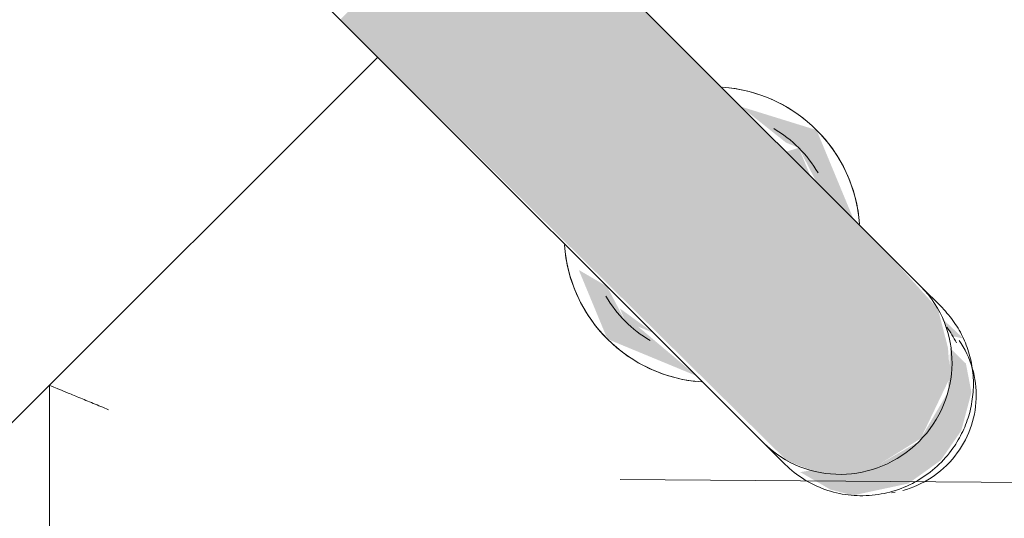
# Model space of a CAD drawing. Header units: millimetres. Extents: x 5980700 to 6194397, y -12939 to 2351883.
# Tile 358 of 587: x 6092158 to 6092291, y -2059 to -1991. Entities that reach past the tile are written whole.
import ezdxf

# ---------------------------------------------------------------- set-up
doc = ezdxf.new("R2010")
doc.units = ezdxf.units.MM
for name, color, linetype, lineweight in [('A-DETL-THIN', 151, 'Continuous', 9), ('A-FLOR-PATT', 8, 'Continuous', 18), ('P-SANR-FIXT', 6, 'Continuous', 9)]:
    doc.layers.add(name, color=color, linetype=linetype, lineweight=lineweight)

# ---------------------------------------------------------------- blocks, each defined once
blk = doc.blocks.new('Blks_Banh_Lavatório de Canto com Barras - Único-3074266-PLANTA DE CAIMENTO DE PISOS - 1 PAV_')
at = {"layer": 'P-SANR-FIXT', "lineweight": 5}
for points in [[(-12.99038105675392, -187.2606423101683), (-7.499999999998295, -192.6310453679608), (0.4442109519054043, -194.4803243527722), (9.105508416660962, -191.4260164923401), (11.72179117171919, -188.4100018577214), (14.48888739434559, -183.7219837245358), (15.00000000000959, -173.5340546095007), (15.00000000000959, -98.86367144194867), (-14.99999999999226, -98.86367144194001), (-14.48888739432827, -183.7219837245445), (-13.07850575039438, -187.0525396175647)], [(-14.99999999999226, -167.0710678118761), (-15.87704741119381, -156.7349117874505), (-16.59567140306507, -154.9999999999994), (-14.99999999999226, -149.9245353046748), (-16.12574660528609, -145.6467249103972), (-19.99999999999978, -154.9999999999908), (-16.28626279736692, -163.9657547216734)], [(15.00000000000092, -167.0710678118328), (19.99999999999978, -154.9999999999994), (15.00000000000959, -145.5051025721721), (15.87704741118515, -153.2650882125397), (16.5956714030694, -154.9999999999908), (15.00000000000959, -159.9999999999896), (15.00000000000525, -164.494897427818)], [(-14.99999999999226, -158.8522915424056), (-15.87704741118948, -153.265088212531), (-16.59567140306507, -154.9999999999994), (-15.79889632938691, -156.9235851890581)], [(15.00000000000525, -158.8522915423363), (16.5956714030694, -154.9999999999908), (15.00000000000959, -154.1421356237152), (15.00000000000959, -158.7576149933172)]]:
    blk.add_hatch(color=71, dxfattribs=at).paths.add_polyline_path(points)
h = blk.add_hatch(color=71, dxfattribs=at)
h.paths.add_polyline_path([(-11.49323603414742, -193.4350484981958), (-5.053837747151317, -197.6068227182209), (0.2738310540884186, -198.4847021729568), (5.051428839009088, -197.607458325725), (9.70385426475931, -194.9125798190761), (11.93039672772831, -191.6231523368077), (11.92742782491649, -188.6156385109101), (7.499999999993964, -192.6310453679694), (1.299440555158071e-11, -194.5967493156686), (-7.613656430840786, -192.545739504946), (-13.07850575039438, -187.0525396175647), (-14.30677622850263, -186.1719935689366), (-13.07283124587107, -190.7497707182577), (-12.39950810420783, -191.8944055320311)])
h.paths.add_polyline_path([(14.09544450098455, -189.0116685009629), (13.96622181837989, -184.9562361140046), (13.24378538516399, -187.6621736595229)])
at = {"layer": 'P-SANR-FIXT', "color": 133, "lineweight": 5}
for p, q in [((-14.99999999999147, -98.86367144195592), (-14.99999999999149, -82.76560727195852)), ((-14.99999999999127, -179.9245353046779), (-14.99999999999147, -98.86367144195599)), ((15.00000000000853, -98.86367144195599), (15.00000000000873, -179.9245353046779)), ((-176.7766952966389, -205.060966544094), (-77.78174593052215, -106.0660171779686)), ((-86.06601717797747, -106.0660171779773), (-14.99999999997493, -106.0660171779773)), ((-14.99999999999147, -179.8625459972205), (-14.99999999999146, -183.9916272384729)), ((-14.99999999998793, -179.924535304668), (-14.99999999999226, -183.9916272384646)), ((15.00000000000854, -183.9916272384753), (15.00000000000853, -179.8625459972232)), ((15.00000000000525, -183.9916272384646), (15.00000000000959, -179.924535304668)), ((-7.576878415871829, -196.8755657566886), (-7.149113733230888, -197.1811507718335))]:
    blk.add_line(p, q, dxfattribs=at)
at = {"layer": 'P-SANR-FIXT', "color": 133, "lineweight": 5, "flags": 128}
for points in [[(0.4376015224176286, -199.5213486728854), (0.9663208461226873, -199.5110039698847), (1.494202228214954, -199.479985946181), (2.02040896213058, -199.428342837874), (2.544106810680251, -199.3561549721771), (3.064465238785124, -199.2635346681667), (3.580658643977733, -199.1506260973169), (4.091867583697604, -199.0176051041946), (4.597279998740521, -198.8646789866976), (5.096092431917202, -198.6920862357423), (5.587511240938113, -198.5000962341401), (6.070753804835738, -198.2890089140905), (6.545049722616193, -198.0591543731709), (7.009642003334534, -197.8108924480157), (7.463788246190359, -197.544612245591), (7.906761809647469, -197.2607316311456), (8.337852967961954, -196.959696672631), (8.756370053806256, -196.6419810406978), (9.161640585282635, -196.3080853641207), (9.553012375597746, -195.9585365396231), (9.929854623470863, -195.5938869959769), (10.29155898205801, -195.2147139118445), (10.63754060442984, -194.8216183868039), (10.96723916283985, -194.4152245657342), (11.28011983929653, -193.9961787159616), (11.57567428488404, -193.5651482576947), (11.85342154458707, -193.1228207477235), (12.1129089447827, -192.6699028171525), (12.35371294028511, -192.2071190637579), (12.57543991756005, -191.735210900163), (12.77772695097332, -191.2549353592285), (12.96024250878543, -190.767063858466), (13.12268710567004, -190.2723809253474), (13.26479389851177, -189.7716828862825), (13.38632922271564, -189.2657765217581), (13.48709306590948, -188.7554776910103)], [(-6.258076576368, -197.7407796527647), (-5.796231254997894, -197.9939444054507), (-5.324480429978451, -198.2288039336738), (-4.84357727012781, -198.444990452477), (-4.354288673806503, -198.6421657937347), (-3.857394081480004, -198.8200218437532), (-3.353684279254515, -198.9782809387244), (-2.843960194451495, -199.1166962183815), (-2.329031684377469, -199.2350519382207), (-1.809716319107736, -199.3331637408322), (-1.286838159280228, -199.4108788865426), (-0.7612265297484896, -199.4680764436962), (-0.2337147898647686, -199.5046674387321), (0.294860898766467, -199.5205949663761), (0.4376015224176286, -199.5213486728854)]]:
    blk.add_lwpolyline(points, dxfattribs=at)
at = {"layer": 'P-SANR-FIXT', "color": 133, "lineweight": 5}
for centre, radius, start, end in [((-2.19957385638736e-13, -155), 20.00000000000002, 139.0486021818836, 220.9513978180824), ((-2.19957385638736e-13, -155), 20.00000000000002, 319.0486021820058, 40.95139781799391), ((-5.414335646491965e-13, -155.0000000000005), 19.99999999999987, 141.5900974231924, 218.4099025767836), ((-5.414335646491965e-13, -155.0000000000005), 19.99999999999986, 321.590097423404, 38.4099025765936), ((-5.414335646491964e-13, -155.0000000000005), 16.59567140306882, 165.2275737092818, 194.7724262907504), ((-5.414335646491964e-13, -155.0000000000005), 16.59567140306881, 345.2275737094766, 14.77242629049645)]:
    blk.add_arc(centre, radius, start, end, dxfattribs=at)
for centre, major_axis, ratio, start_param, end_param in [((8.72615735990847e-12, -179.9245353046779), (-15, 4.505588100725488e-13), 0.9781476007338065, 3.241851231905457e-14, 3.141592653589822), ((0.4376015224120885, -184.670420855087), (13.24280503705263, 0), 0.9781476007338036, 5.964443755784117, 6.155338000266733)]:
    blk.add_ellipse(centre, major_axis=major_axis, ratio=ratio, start_param=start_param, end_param=end_param, dxfattribs=at)
for points, knots in [([(-74.4680374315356, -114.0660171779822), (-74.75265274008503, -113.3633251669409), (-75.33777200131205, -111.9738902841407), (-76.00875257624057, -110.3449693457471), (-76.49136600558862, -109.1823286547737), (-76.92666343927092, -108.129713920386), (-77.37094674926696, -107.0583753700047), (-77.70516526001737, -106.249400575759), (-77.78265276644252, -106.0669240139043), (-77.78174593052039, -106.0660171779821)], [0, 0, 0, 0, 0.1666666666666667, 0.3333333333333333, 0.4166666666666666, 0.5, 0.6666666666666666, 0.8333333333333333, 1, 1, 1, 1]), ([(15.00000000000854, -183.9916272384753), (14.99107126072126, -184.8772925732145), (14.82909065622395, -186.6034529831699), (14.1743839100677, -189.0235401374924), (13.04604070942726, -191.3723974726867), (11.55092641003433, -193.4905772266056), (9.683790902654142, -195.3058826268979), (7.54232874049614, -196.7985807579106), (5.151161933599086, -197.8793502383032), (2.408008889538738, -198.6201488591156), (-0.6790409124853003, -198.8023142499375), (-3.885048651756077, -198.3256023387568), (-6.496437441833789, -197.3253933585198), (-8.33510841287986, -196.2524130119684), (-9.659592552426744, -195.2708371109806), (-10.87170034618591, -194.158324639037), (-12.26400920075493, -192.5663855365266), (-14.29504759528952, -189.2697975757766), (-14.97704675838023, -186.206119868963), (-14.99999999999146, -183.9916272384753)], [0, 0, 0, 0, 0.05555555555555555, 0.1111111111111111, 0.1666666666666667, 0.2222222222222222, 0.2777777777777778, 0.3333333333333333, 0.3888888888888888, 0.4444444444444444, 0.5138888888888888, 0.5833333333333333, 0.6527777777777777, 0.6875, 0.7222222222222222, 0.7569444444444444, 0.7916666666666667, 0.8611111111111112, 1, 1, 1, 1])]:
    blk.add_open_spline(points, degree=3, knots=knots, dxfattribs=at)
blk = doc.blocks.new('BE-PMSa-MOD-ARQ-CONEXAODOFUTURO-EX-000-R_rvt-2-PLANTA DE CAIMENTO DE PISOS - 1 PAV_')
at = {"layer": 'A-FLOR-PATT', "lineweight": 5}
h = blk.add_hatch(dxfattribs=at)
h.set_pattern_fill('FP_143', color=71, style=0, pattern_type=2)
h.set_pattern_definition([(0, (976.385, -2803.341), (0, 450), []), (90, (976.385, -2803.341), (-450, 2.755455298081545e-14), [])])
h.paths.add_polyline_path([(-122.4555485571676, -1922.841005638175), (-119.9511972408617, -1916.078685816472), (-119.074944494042, -1916.232587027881), (-121.9260761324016, -1921.805990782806)])
h.paths.add_polyline_path([(169.9686422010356, -1919.844140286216), (170.0109212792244, -1916.085458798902), (171.9524321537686, -1917.255149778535), (171.8060408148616, -1919.338665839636), (171.132760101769, -1919.52388759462)])
h.paths.add_polyline_path([(-115.3143315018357, -2201.855725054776), (-115.3143315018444, -2205.585247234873), (-116.9901982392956, -2205.303342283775), (-116.5820929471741, -2202.277421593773)])
h.paths.add_polyline_path([(141.3851269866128, -3730.841005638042), (1876.385126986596, -3730.841005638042), (1876.385126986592, -1998.841794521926), (1828.38333741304, -1998.841794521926), (1828.38333741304, -1920.841005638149), (1776.385126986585, -1920.841005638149), (1776.385126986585, -1905.84100563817), (1756.385126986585, -1905.84100563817), (1756.385126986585, -1903.341005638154), (896.3851269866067, -1903.341005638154), (896.3851269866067, -1905.841005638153), (876.3851269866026, -1905.841005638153), (876.3440873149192, -1920.841005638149), (806.3851269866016, -1920.841005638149), (806.3851269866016, -1905.841005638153), (-123.6148730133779, -1905.841005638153), (-122.4555485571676, -1922.841005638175), (-121.9185837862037, -1922.841005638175), (-116.498045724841, -1912.415306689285), (-105.2636972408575, -1910.84100563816), (161.9662921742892, -1911.51087861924), (161.9662921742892, -1915.841005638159), (166.4401801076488, -1916.897609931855), (169.9686422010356, -1919.844140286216), (171.8060408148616, -1924.057933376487), (171.9524321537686, -1926.367321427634), (176.7753674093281, -1926.621512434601), (173.2447337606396, -1957.232602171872), (166.9593086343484, -1987.956459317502), (156.0868539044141, -2020.586718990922), (146.4815877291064, -2042.638362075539), (138.4961372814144, -2057.121622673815), (120.4661618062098, -2086.11015018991), (97.41502940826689, -2114.110825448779), (85.9578032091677, -2126.040719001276), (47.30147087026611, -2158.066286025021), (10.36002421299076, -2179.295976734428), (-8.154664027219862, -2187.773417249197), (-39.54952745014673, -2198.494072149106), (-61.66938411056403, -2204.19553800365), (-106.8852804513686, -2209.74107354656), (-107.6386972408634, -2205.398772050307), (-111.635679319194, -2204.61246298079), (-115.3143315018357, -2201.855725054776), (-117.3709620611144, -2197.744477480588), (-117.6386972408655, -2195.445995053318), (-122.6386972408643, -2195.445995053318), (-123.6148730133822, -3358.341005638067), (141.3851269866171, -3358.341005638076), (141.3851269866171, -3661.648389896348)])
h.paths.add_polyline_path([(1302.110458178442, -3720.199074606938), (1053.725195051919, -3719.540997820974), (1048.241718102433, -3717.270227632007), (1046.172357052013, -3712.790236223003), (1045.313960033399, -3710.199315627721), (1046.436367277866, -3583.925635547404), (1048.894447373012, -3579.84807591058), (1050.551995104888, -3577.50474081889), (1051.04057254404, -3576.32515022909), (1052.837909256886, -3574.52777019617), (1056.628456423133, -3572.145966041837), (1059.844544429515, -3571.47873038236), (1060.85397303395, -3570.667369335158), (1076.226421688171, -3569.678910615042), (1056.428800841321, -3516.439177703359), (1044.867465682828, -3472.73436356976), (1036.11651227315, -3423.104908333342), (1032.119930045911, -3368.021308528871), (1032.339914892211, -3327.704252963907), (1038.530040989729, -3268.615758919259), (1043.998340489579, -3238.797348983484), (1056.066562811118, -3192.606873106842), (1071.720450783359, -3157.063492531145), (1082.206676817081, -3140.692369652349), (1089.945959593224, -3130.542096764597), (1104.948473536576, -3114.721891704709), (1122.693262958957, -3100.179389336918), (1142.293316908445, -3087.811936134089), (1162.297337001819, -3078.173767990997), (1185.556694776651, -3070.820607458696), (1210.700894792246, -3066.609142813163), (1234.89883378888, -3065.838842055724), (1251.755414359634, -3066.905734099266), (1280.353326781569, -3073.201747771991), (1301.576869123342, -3080.949696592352), (1322.831647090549, -3091.946699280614), (1340.351340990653, -3103.809814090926), (1360.294984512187, -3122.191259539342), (1375.719287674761, -3140.908276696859), (1386.04980318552, -3157.0634925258), (1391.638824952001, -3167.775454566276), (1403.147014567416, -3197.401616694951), (1414.519626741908, -3241.963985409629), (1422.472076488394, -3292.031159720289), (1425.308464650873, -3326.766487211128), (1425.553241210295, -3377.369869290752), (1420.445588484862, -3430.668592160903), (1412.575980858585, -3474.203227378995), (1396.369931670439, -3531.261352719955), (1386.526816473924, -3557.896402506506), (1382.327829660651, -3570.166125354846), (1396.384457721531, -3570.847659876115), (1400.208316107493, -3572.772683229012), (1401.416284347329, -3573.826209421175), (1408.281429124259, -3581.403278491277), (1410.523500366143, -3585.023538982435), (1410.868582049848, -3589.345329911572), (1411.209187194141, -3590.167623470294), (1410.336471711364, -3712.858528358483), (1408.277747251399, -3717.271316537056), (1406.202866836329, -3718.859865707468), (1401.206083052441, -3720.199074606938), (1375.719287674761, -3720.199074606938)])
h.paths.add_polyline_path([(1079.15411982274, -3570.166125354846), (1068.284670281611, -3546.30065803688), (1077.104877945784, -3568.241702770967), (1078.736103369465, -3570.166125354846)])
h.paths.add_polyline_path([(1379.04726552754, -3570.166125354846), (1379.807991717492, -3570.166125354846), (1389.29782117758, -3546.788085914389), (1384.292888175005, -3557.896402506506), (1379.596512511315, -3568.881414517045)])
h.paths.add_polyline_path([(1395.687982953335, -3528.74037481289), (1403.983959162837, -3502.160082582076), (1398.625431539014, -3518.392119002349), (1395.840716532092, -3528.202313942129)])
h.paths.add_polyline_path([(1058.806070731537, -3519.43450452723), (1042.676136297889, -3454.663551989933), (1048.517228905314, -3481.944693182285), (1058.36594183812, -3518.187002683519)])
h.paths.add_polyline_path([(1412.575965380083, -3469.246171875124), (1421.592565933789, -3410.119722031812), (1419.279146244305, -3424.640499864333), (1414.273315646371, -3457.951469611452)])
h.paths.add_polyline_path([(1423.08523834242, -3392.693439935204), (1424.411979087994, -3365.746143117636), (1423.420495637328, -3377.271378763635), (1423.197319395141, -3387.53763608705)])
h.paths.add_polyline_path([(1033.350652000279, -3351.476944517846), (1035.313675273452, -3307.538711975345), (1033.351225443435, -3342.271131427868)])
h.paths.add_polyline_path([(1424.429352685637, -3330.863275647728), (1418.753483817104, -3274.322920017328), (1419.52375004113, -3284.620560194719), (1424.417798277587, -3330.754217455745)])
h.paths.add_polyline_path([(1039.881797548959, -3269.245004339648), (1048.299353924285, -3226.481814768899), (1043.046820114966, -3250.765289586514), (1041.179940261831, -3261.665498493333)])
h.paths.add_polyline_path([(1415.300335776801, -3254.133801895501), (1409.720613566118, -3227.452243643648), (1413.535838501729, -3246.702133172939), (1414.501890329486, -3250.770927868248)])
h.paths.add_polyline_path([(-112.6386972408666, -2340.841005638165), (-122.6386972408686, -2340.841005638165), (-122.6386972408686, -2280.841005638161), (-112.6386972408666, -2280.841005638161), (-110.7350294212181, -2283.160398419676), (-110.6882141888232, -2283.705750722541), (-109.2852567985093, -2286.83472830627), (-108.8132883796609, -2287.247661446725), (-108.8132883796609, -2291.974858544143), (-108.170445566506, -2297.373898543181), (-108.8132885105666, -2329.707153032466), (-109.3190173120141, -2331.290767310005), (-109.5872655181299, -2335.111515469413), (-110.6222442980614, -2337.207774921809), (-110.7260412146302, -2338.416910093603), (-109.4416491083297, -2339.024390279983)])
h.paths.add_polyline_path([(-106.6416697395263, -2331.689160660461), (-106.6416697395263, -2289.992850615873), (-96.45730225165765, -2294.991005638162), (-22.84847275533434, -2295.929221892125), (-18.88887932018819, -2297.081200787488), (-16.94420813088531, -2298.729812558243), (-15.0101558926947, -2298.756989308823), (-9.768413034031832, -2308.049229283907), (-8.755688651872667, -2310.841005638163), (-13.42587372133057, -2322.057930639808), (-16.30619623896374, -2323.018728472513), (-19.04889127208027, -2325.311096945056), (-23.28708943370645, -2326.009569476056), (-23.86406500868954, -2326.459834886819), (-50.83206899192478, -2326.663337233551), (-98.1030081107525, -2327.707517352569), (-102.3723389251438, -2329.698339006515)])
h.paths.add_polyline_path([(-112.0637405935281, -2208.262642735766), (-114.9134754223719, -2207.1527316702), (-113.6355625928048, -2205.483559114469), (-111.1867577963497, -2205.285743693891), (-109.9419113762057, -2207.1527316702), (-111.6356793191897, -2208.038727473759)])
h.paths.add_polyline_path([(-119.2574021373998, -2203.490623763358), (-120.1060250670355, -2200.323943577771), (-118.932792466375, -2198.52541047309), (-116.5820929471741, -2199.919882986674), (-118.932792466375, -2203.319708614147), (-119.2079863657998, -2203.464605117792)])
h.paths.add_polyline_path([(-92.7215701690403, -2194.2664200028), (-93.92807029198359, -2193.409373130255), (-94.63869724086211, -2194.238532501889), (-92.85741441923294, -2194.264443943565)])
h.paths.add_polyline_path([(-93.17611388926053, -2189.960216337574), (-92.43915777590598, -2189.294044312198), (-93.27504682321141, -2189.022956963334), (-93.86886025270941, -2188.189026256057), (-100.2955514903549, -2186.653574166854), (-100.5387347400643, -2186.434709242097), (-102.6386972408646, -2180.841005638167), (-103.1338529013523, -2181.284356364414), (-99.4288706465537, -2188.228169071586), (-93.228547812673, -2189.945691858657)])
h.paths.add_polyline_path([(-93.66632155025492, -2185.316143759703), (-94.63869724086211, -2180.841005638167), (-94.40989506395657, -2181.338243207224), (-93.86886025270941, -2184.232621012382)])
h.paths.add_polyline_path([(-107.2536086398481, -2184.042427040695), (-107.2536086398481, -2180.841005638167), (-107.6386972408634, -2180.841005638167)])
h.paths.add_polyline_path([(-108.6260672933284, -2046.569364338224), (-110.3969110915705, -2046.409473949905), (-109.0057587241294, -2046.609653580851)])
h.paths.add_polyline_path([(-113.1484414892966, -2049.037026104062), (-112.2972605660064, -2047.363666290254), (-114.5020561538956, -2048.858991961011)])
h.paths.add_polyline_path([(-116.374038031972, -2045.716780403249), (-111.3135672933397, -2043.881864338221), (-112.2972605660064, -2042.898171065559), (-117.6386972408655, -2041.779141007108), (-116.8035857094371, -2044.798520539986), (-116.4353689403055, -2045.585671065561)])
h.paths.add_polyline_path([(-27.17928178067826, -2034.584692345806), (-32.85320912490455, -2021.83969718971), (-31.59296076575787, -2027.460262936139), (-29.02640959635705, -2032.177468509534)])
h.paths.add_polyline_path([(-14.43428662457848, -2040.258619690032), (-15.1082139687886, -2039.584692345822), (-25.6235627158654, -2035.778437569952), (-22.84847275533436, -2037.841215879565), (-18.21352705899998, -2039.761073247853)])
h.paths.add_polyline_path([(277.3613027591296, -2024.724014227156), (268.1750000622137, -2020.33929619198), (264.9896718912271, -2018.283963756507), (264.9896718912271, -2016.050593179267), (262.9475128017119, -2013.90310890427), (261.9581064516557, -2003.998252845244), (261.5174774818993, -1990.551786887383), (261.5506810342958, -1965.32737391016), (260.4947910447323, -1935.376694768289), (256.5131477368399, -1926.838033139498), (298.2094577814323, -1926.838033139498), (293.2113027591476, -1940.139028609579), (292.0852097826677, -2010.762402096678), (291.6403559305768, -2011.867448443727), (291.6039597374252, -2014.70292449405), (283.121530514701, -2023.187338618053), (280.1530791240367, -2023.71128984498)])
h.paths.add_polyline_path([(6.778916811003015, -2019.045416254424), (6.281370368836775, -2015.266175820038), (2.952117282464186, -2008.707644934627), (2.820718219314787, -2010.442556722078), (6.281370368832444, -2018.547869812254)])
h.paths.add_polyline_path([(1.104989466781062, -2006.300421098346), (-3.037146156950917, -2003.12204864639), (-11.64000568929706, -2000.62649375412), (-10.96607834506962, -2001.300421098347), (-1.302234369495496, -2005.303316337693)])
h.paths.add_polyline_path([(152.064064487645, -1958.520597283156), (155.7489460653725, -1937.715336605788), (153.4801952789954, -1932.598323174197), (147.3245716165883, -1931.113599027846), (147.8546747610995, -1932.010657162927), (154.0723683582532, -1934.207372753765), (154.4355711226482, -1936.166591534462), (154.7445021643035, -1945.463157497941), (152.9386495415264, -1954.260158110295)])
h.paths.add_polyline_path([(160.7826668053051, -1940.796479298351), (159.7046148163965, -1940.139028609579), (160.0977691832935, -1940.724090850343), (160.7360540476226, -1940.791552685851)])
h.paths.add_polyline_path([(151.8325184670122, -1939.850516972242), (147.664206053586, -1938.841005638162), (147.8546747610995, -1939.43008927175), (149.913758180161, -1939.647718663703)])
h.paths.add_polyline_path([(147.3245716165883, -1927.135100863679), (147.8546747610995, -1925.904775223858), (147.3245716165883, -1926.953610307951)])
h.paths.add_polyline_path([(276.9012402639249, -1925.387900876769), (257.8711854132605, -1924.467148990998), (256.9115408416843, -1924.160685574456), (253.0907929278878, -1923.892437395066), (251.5431327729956, -1922.904552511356), (249.7853984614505, -1922.753661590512), (249.263759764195, -1924.18912585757), (247.3613027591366, -1920.841005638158), (247.3613027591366, -1910.84100563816), (307.3613027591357, -1910.84100563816), (307.3613027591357, -1920.841005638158), (305.0462768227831, -1922.753661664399), (304.1433008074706, -1922.821813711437), (301.3971176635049, -1924.160685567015), (300.9546469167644, -1924.666414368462), (296.2274501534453, -1924.666414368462), (290.9378208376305, -1925.308858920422), (277.3613027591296, -1925.381602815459)])
h.paths.add_polyline_path([(13.21916713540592, -1924.983141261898), (15.55732322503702, -1920.331261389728), (14.76601784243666, -1917.105664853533), (13.08966145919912, -1924.853635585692)])
h.paths.add_polyline_path([(173.6730286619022, -1923.537791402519), (171.1327601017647, -1921.844023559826), (173.6730286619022, -1918.566227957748), (174.2004436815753, -1919.20802138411), (174.7829397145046, -1921.415962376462)])
h.paths.add_polyline_path([(-118.6548496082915, -1922.841005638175), (-117.2636972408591, -1922.841005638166), (-118.0341432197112, -1922.220299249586), (-118.4563489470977, -1922.642504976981)])
h.paths.add_polyline_path([(10.40216145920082, -1922.166135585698), (11.3188176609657, -1916.676117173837), (7.361302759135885, -1915.841005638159), (7.729811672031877, -1917.105664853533), (9.418468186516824, -1921.182442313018)])
h.paths.add_polyline_path([(166.4401801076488, -1916.897609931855), (164.882458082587, -1914.27171637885), (167.2653377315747, -1913.34100563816), (169.8400061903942, -1914.546910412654), (168.3760221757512, -1916.173069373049)])
h.paths.add_polyline_path([(-112.2407659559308, -1916.426921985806), (-110.6386972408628, -1916.216005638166), (-111.3483209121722, -1915.534476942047), (-112.0451599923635, -1916.232587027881)])
at = {"layer": 'P-SANR-FIXT', "color": 250, "lineweight": 5, "rotation": 45.00000000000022}
blk.add_blockref('Blks_Banh_Lavatório de Canto com Barras - Único-3074266-PLANTA DE CAIMENTO DE PISOS - 1 PAV_', (-122.6386972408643, -1910.841005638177), dxfattribs=at)

msp = doc.modelspace()

# ---------------------------------------------------------------- linework, layer by layer
at = {"layer": 'A-DETL-THIN'}
msp.add_line((6092239.504663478, -2053.594034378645), (6092439.498541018, -2055.158945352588), dxfattribs=at)

# ---------------------------------------------------------------- block references
at = {"color": 50, "lineweight": 5}
msp.add_blockref('BE-PMSa-MOD-ARQ-CONEXAODOFUTURO-EX-000-R_rvt-2-PLANTA DE CAIMENTO DE PISOS - 1 PAV_', (6092264.959189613, 0), dxfattribs=at)

doc.saveas('drawing.dxf')
